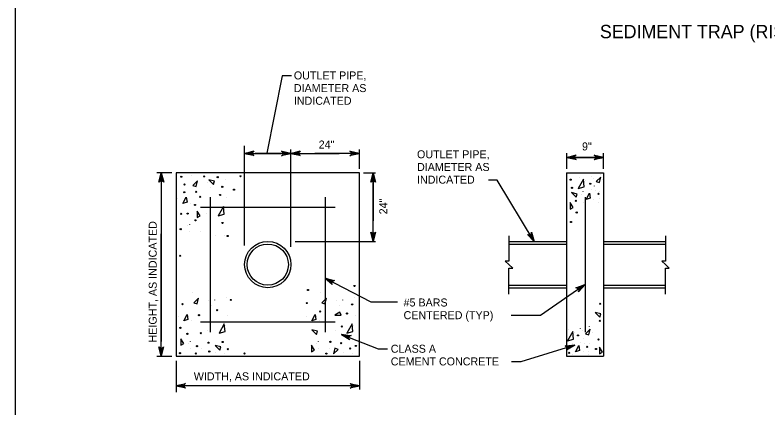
# Model space of a CAD drawing. Extents: x 636462 to 639890, y 299944 to 300538.
# Drawn here: x 637342.9 to 637624.9, y 300212.6 to 300359.7 of the extents above; entities that cross this region are included whole.
import ezdxf

# ---------------------------------------------------------------- set-up
doc = ezdxf.new("R2010")
doc.units = 0
doc.layers.add('1', color=7, linetype='Continuous')
doc.layers.add('Default', color=7, linetype='Continuous')

msp = doc.modelspace()

# ---------------------------------------------------------------- linework, layer by layer
at = {"layer": '1'}
for p, q in [((637416.06, 300240.99), (637416.06, 300291.51)), ((637459.09, 300291.51), (637459.09, 300240.99)), ((637412.32, 300287.76), (637462.84, 300287.76)), ((637462.84, 300244.74), (637412.32, 300244.74))]:
    msp.add_line(p, q, dxfattribs=at)
msp.add_lwpolyline([(638128.91, 299959.45), (638128.91, 300523.45), (637342.91, 300523.45), (637342.91, 299959.45), (638128.91, 299959.45), (638128.91, 299985.81), (637928.91, 299985.81), (637928.91, 300050.49), (638128.91, 300050.49), (638128.91, 300079.45), (637928.91, 300079.45), (637928.91, 299959.45), (638007.72, 299959.45), (638007.72, 299985.81), (638007.72, 299959.45), (638084.72, 299959.45), (638084.72, 299985.81), (638084.72, 299973.49), (638128.91, 299973.49)], dxfattribs=at)
for centre in [(637405.19, 300299.15), (637413.73, 300299.27), (637418.82, 300298.97), (637427.36, 300299.33), (637406.38, 300296.25), (637551.04, 300298.07), (637558.39, 300296.53), (637406.32, 300293.34), (637410.76, 300293.52), (637420.54, 300295.36), (637424.93, 300294.29), (637551.52, 300294.99), (637412.25, 300291.62), (637419.71, 300292.33), (637552.94, 300290.13), (637561.47, 300292.74), (637410.29, 300288.6), (637405.14, 300285.28), (637407.55, 300285.35), (637553.3, 300285.74), (637410.47, 300282.85), (637420.6, 300281.84), (637551.16, 300282.18), (637404.96, 300279.53), (637422.56, 300276.98), (637404.78, 300269.56), (637452.66, 300256.76), (637470.08, 300258.24), (637405.61, 300251.42), (637423.74, 300253.02), (637452.19, 300251.84), (637469.19, 300251.36), (637562.07, 300251.59), (637418.65, 300249.17), (637457.22, 300248.69), (637467.24, 300247.92), (637411.83, 300247.33), (637561.95, 300245.18), (637404.84, 300242.59), (637465.34, 300243.06), (637407.45, 300240.33), (637412.48, 300240.57), (637553.77, 300239.73), (637415.39, 300237.01), (637420.66, 300237.25), (637461.02, 300237.31), (637465.1, 300236.84), (637561.47, 300238.19), (637411.06, 300235.71), (637415.68, 300233.69), (637422.62, 300234.58), (637468.42, 300234.82), (637470.56, 300235.77), (637557.21, 300235.46), (637560.52, 300234.63), (637404.72, 300233.1), (637410.65, 300232.98), (637428.84, 300232.98), (637459.53, 300232.92), (637550.45, 300233.21)]:
    msp.add_circle(centre, 0.214, dxfattribs=at)
at = {"layer": 'Default'}
for p, q in [((637428.9, 300273.38), (637428.9, 300310.72)), ((637446.25, 300272.85), (637446.25, 300309.35)), ((637471.93, 300302.1), (637471.93, 300309.35)), ((637549.54, 300302.1), (637549.54, 300308.01)), ((637563.33, 300302.1), (637563.33, 300308.01)), ((637401.67, 300300.6), (637396.03, 300300.6)), ((637409.04, 300299.56), (637409.04, 300299.6)), ((637473.46, 300300.6), (637477.93, 300300.6)), ((637477.09, 300274.92), (637477.09, 300300.6)), ((637549.48, 300300.6), (637549.48, 300231.9)), ((637549.48, 300300.6), (637563.35, 300300.6)), ((637554.38, 300298.97), (637554.38, 300299.01)), ((637558.71, 300299.25), (637558.71, 300299.28)), ((637562.32, 300299.04), (637560.57, 300297.32)), ((637561.79, 300296.94), (637562.32, 300299.04)), ((637562.05, 300300.12), (637562.05, 300300.15)), ((637563.35, 300300.6), (637563.35, 300231.9)), ((637411.31, 300297.57), (637409.56, 300295.86)), ((637410.79, 300295.47), (637411.31, 300297.57)), ((637414.98, 300296.83), (637414.98, 300296.87)), ((637417.59, 300297.48), (637415.49, 300298)), ((637415.49, 300298), (637417.21, 300296.25)), ((637417.21, 300296.25), (637417.59, 300297.48)), ((637417.43, 300296.9), (637417.43, 300296.94)), ((637421.84, 300298.02), (637421.84, 300297.99)), ((637555.85, 300298.21), (637553.86, 300294.71)), ((637556.13, 300295.38), (637555.85, 300298.21)), ((637556.41, 300297.77), (637556.41, 300297.74)), ((637559.58, 300298.46), (637559.58, 300298.5)), ((637560.57, 300297.32), (637561.79, 300296.94)), ((637563.13, 300297.97), (637563.13, 300298)), ((637409.56, 300295.86), (637410.79, 300295.47)), ((637416.14, 300294.98), (637416.14, 300295.02)), ((637553.43, 300292.68), (637551.33, 300293.21)), ((637551.33, 300293.21), (637553.04, 300291.46)), ((637553.86, 300294.71), (637556.13, 300295.38)), ((637555.69, 300293.67), (637555.69, 300293.71)), ((637558.79, 300294.21), (637558.79, 300294.25)), ((637559.99, 300295.66), (637559.99, 300295.69)), ((637560.4, 300293.84), (637560.4, 300293.88)), ((637561.97, 300293.72), (637561.97, 300293.75)), ((637403.93, 300290.89), (637403.93, 300290.92)), ((637405.82, 300289.1), (637407.04, 300291.48)), ((637407.04, 300291.48), (637407.36, 300289.66)), ((637422.19, 300291.24), (637422.19, 300291.2)), ((637553.04, 300291.46), (637553.43, 300292.68)), ((637554.94, 300292.35), (637554.94, 300292.39)), ((637556.42, 300291.51), (637556.42, 300240.99)), ((637556.83, 300290.57), (637558.05, 300292.95)), ((637558.37, 300291.13), (637556.83, 300290.57)), ((637558.05, 300292.95), (637558.37, 300291.13)), ((637559.73, 300290.61), (637559.73, 300290.57)), ((637561.89, 300290.83), (637561.89, 300290.86)), ((637407.36, 300289.66), (637405.82, 300289.1)), ((637408.72, 300289.14), (637408.72, 300289.1)), ((637420.97, 300287.97), (637418.97, 300284.47)), ((637421.25, 300285.14), (637420.97, 300287.97)), ((637421.52, 300287.53), (637421.52, 300287.5)), ((637550.85, 300289.51), (637550.83, 300287.06)), ((637550.83, 300287.06), (637551.96, 300287.66)), ((637551.96, 300287.66), (637550.85, 300289.51)), ((637555.69, 300289.59), (637555.69, 300289.62)), ((637561.61, 300289.49), (637561.61, 300289.52)), ((637411.11, 300286.32), (637411.08, 300283.87)), ((637412.22, 300284.46), (637411.11, 300286.32)), ((637414.67, 300285.5), (637414.67, 300285.47)), ((637418.97, 300284.47), (637421.25, 300285.14)), ((637411.08, 300283.87), (637412.22, 300284.46)), ((637407.43, 300280.78), (637407.43, 300280.75)), ((637408.34, 300281.31), (637408.34, 300281.34)), ((637408.41, 300278.65), (637408.41, 300278.65)), ((637412.5, 300278.65), (637412.5, 300278.65)), ((637417.85, 300277.14), (637417.85, 300277.18)), ((637421.21, 300277.07), (637421.21, 300277.04)), ((637447.81, 300274.92), (637477.93, 300274.92)), ((637527.93, 300274.92), (637549.48, 300274.92)), ((637527.93, 300273.96), (637549.48, 300273.96)), ((637563.35, 300274.92), (637586.56, 300274.92)), ((637563.35, 300273.96), (637586.56, 300273.96)), ((637527.93, 300258.54), (637549.48, 300258.54)), ((637527.93, 300257.58), (637549.48, 300257.58)), ((637563.35, 300258.54), (637586.56, 300258.54)), ((637563.35, 300257.58), (637586.56, 300257.58)), ((637409.37, 300255.63), (637409.37, 300255.67)), ((637411.64, 300253.64), (637409.89, 300251.93)), ((637411.12, 300251.54), (637411.64, 300253.64)), ((637422.17, 300254.09), (637422.17, 300254.06)), ((637457.26, 300255.63), (637457.26, 300255.67)), ((637459.53, 300253.64), (637457.79, 300251.93)), ((637459.01, 300251.54), (637459.53, 300253.64)), ((637470.06, 300254.09), (637470.06, 300254.06)), ((637409.89, 300251.93), (637411.12, 300251.54)), ((637415.31, 300252.91), (637415.31, 300252.94)), ((637416.47, 300251.05), (637416.47, 300251.09)), ((637417.76, 300252.98), (637417.76, 300253.01)), ((637457.79, 300251.93), (637459.01, 300251.54)), ((637463.21, 300252.91), (637463.21, 300252.94)), ((637464.36, 300251.05), (637464.36, 300251.09)), ((637465.66, 300252.98), (637465.66, 300253.01)), ((637464.52, 300248.45), (637462.66, 300247.34)), ((637465.11, 300247.31), (637464.52, 300248.45)), ((637562.32, 300247.8), (637560.22, 300248.33)), ((637560.22, 300248.33), (637561.93, 300246.58)), ((637404.26, 300246.96), (637404.26, 300246.99)), ((637406.15, 300245.18), (637407.37, 300247.55)), ((637407.69, 300245.74), (637406.15, 300245.18)), ((637407.37, 300247.55), (637407.69, 300245.74)), ((637409.05, 300245.21), (637409.05, 300245.18)), ((637422.52, 300247.31), (637422.52, 300247.27)), ((637452.15, 300246.96), (637452.15, 300246.99)), ((637454.04, 300245.18), (637455.27, 300247.55)), ((637455.58, 300245.74), (637454.04, 300245.18)), ((637455.27, 300247.55), (637455.58, 300245.74)), ((637456.95, 300245.21), (637456.95, 300245.18)), ((637462.66, 300247.34), (637465.11, 300247.31)), ((637470.41, 300247.31), (637470.41, 300247.27)), ((637561.93, 300246.58), (637562.32, 300247.8)), ((637421.3, 300244.04), (637419.31, 300240.54)), ((637421.58, 300241.21), (637421.3, 300244.04)), ((637421.85, 300243.6), (637421.85, 300243.57)), ((637469.19, 300244.04), (637467.2, 300240.54)), ((637469.47, 300241.21), (637469.19, 300244.04)), ((637469.75, 300243.6), (637469.75, 300243.57)), ((637558.05, 300243.1), (637558.05, 300243.13)), ((637415, 300241.57), (637415, 300241.54)), ((637419.31, 300240.54), (637421.58, 300241.21)), ((637456.22, 300241.27), (637454.12, 300241.79)), ((637454.12, 300241.79), (637455.83, 300240.04)), ((637455.83, 300240.04), (637456.22, 300241.27)), ((637462.89, 300241.57), (637462.89, 300241.54)), ((637467.2, 300240.54), (637469.47, 300241.21)), ((637551.85, 300241.19), (637549.85, 300237.7)), ((637550.38, 300241.95), (637550.38, 300241.99)), ((637552.13, 300238.36), (637551.85, 300241.19)), ((637552.4, 300240.75), (637552.4, 300240.72)), ((637554.7, 300242.23), (637554.7, 300242.27)), ((637555.57, 300241.45), (637555.57, 300241.48)), ((637558.31, 300242.02), (637556.56, 300240.3)), ((637556.56, 300240.3), (637557.79, 300239.92)), ((637557.79, 300239.92), (637558.31, 300242.02)), ((637559.12, 300240.95), (637559.12, 300240.99)), ((637404.98, 300238.51), (637404.96, 300236.06)), ((637404.96, 300236.06), (637406.1, 300236.66)), ((637406.1, 300236.66), (637404.98, 300238.51)), ((637407.76, 300236.85), (637407.76, 300236.82)), ((637408.67, 300237.38), (637408.67, 300237.41)), ((637455.65, 300236.85), (637455.65, 300236.82)), ((637456.56, 300237.38), (637456.56, 300237.41)), ((637549.85, 300237.7), (637552.13, 300238.36)), ((637551.69, 300236.66), (637551.69, 300236.69)), ((637554.79, 300237.2), (637554.79, 300237.23)), ((637555.98, 300238.64), (637555.98, 300238.68)), ((637556.4, 300236.82), (637556.4, 300236.86)), ((637557.97, 300236.7), (637557.97, 300236.73)), ((637408.74, 300234.72), (637408.74, 300234.72)), ((637412.83, 300234.72), (637412.83, 300234.72)), ((637419.99, 300235.41), (637417.89, 300235.94)), ((637417.89, 300235.94), (637419.6, 300234.19)), ((637419.6, 300234.19), (637419.99, 300235.41)), ((637453.96, 300236.02), (637453.93, 300233.58)), ((637453.93, 300233.58), (637455.07, 300234.17)), ((637455.07, 300234.17), (637453.96, 300236.02)), ((637456.63, 300234.72), (637456.63, 300234.72)), ((637460.72, 300234.72), (637460.72, 300234.72)), ((637462.69, 300234.9), (637462.16, 300232.8)), ((637462.16, 300232.8), (637463.91, 300234.51)), ((637463.91, 300234.51), (637462.69, 300234.9)), ((637550.93, 300235.34), (637550.93, 300235.37)), ((637552.82, 300233.55), (637554.05, 300235.93)), ((637554.36, 300234.11), (637552.82, 300233.55)), ((637554.05, 300235.93), (637554.36, 300234.11)), ((637557.88, 300233.81), (637557.88, 300233.84)), ((637561.87, 300235.3), (637561.85, 300232.86)), ((637562.99, 300233.45), (637561.87, 300235.3)), ((637401.67, 300231.87), (637396.03, 300231.87)), ((637418.18, 300233.21), (637418.18, 300233.25)), ((637421.54, 300233.14), (637421.54, 300233.11)), ((637466.07, 300233.21), (637466.07, 300233.25)), ((637469.43, 300233.14), (637469.43, 300233.11)), ((637549.48, 300231.9), (637563.35, 300231.9)), ((637551.69, 300232.57), (637551.69, 300232.61)), ((637555.72, 300233.59), (637555.72, 300233.55)), ((637557.6, 300232.47), (637557.6, 300232.51)), ((637561.85, 300232.86), (637562.99, 300233.45)), ((637403.22, 300230.27), (637403.22, 300218.51)), ((637471.99, 300230.27), (637471.99, 300219.42))]:
    msp.add_line(p, q, dxfattribs=at)
for points in [[(637446.44, 300336.99), (637442.92, 300336.99), (637437.22, 300307.92)], [(637432.14, 300307.27), (637432.4, 300307.05), (637428.9, 300307.91), (637432.14, 300307.27), (637431.94, 300307.64), (637428.9, 300307.91), (637431.93, 300308.17), (637432.12, 300308.54), (637428.9, 300307.91), (637432.4, 300308.8), (637432.12, 300308.54)], [(637428.9, 300307.91), (637435.73, 300307.91), (637442.72, 300307.91)], [(637446.25, 300307.91), (637439.89, 300307.91), (637432.9, 300307.91)], [(637443.02, 300308.55), (637442.75, 300308.77), (637446.25, 300307.91), (637443.02, 300308.55), (637443.21, 300308.17), (637446.25, 300307.91), (637443.22, 300307.65), (637443.04, 300307.27), (637446.25, 300307.91), (637442.75, 300307.02), (637443.04, 300307.27)], [(637449.48, 300307.27), (637449.75, 300307.05), (637446.25, 300307.91), (637449.48, 300307.27), (637449.28, 300307.64), (637446.25, 300307.91), (637449.28, 300308.17), (637449.46, 300308.54), (637446.25, 300307.91), (637449.74, 300308.8), (637449.46, 300308.54)], [(637449.48, 300307.27), (637449.75, 300307.05), (637446.25, 300307.91), (637449.48, 300307.27), (637449.28, 300307.64), (637446.25, 300307.91), (637449.28, 300308.17), (637449.46, 300308.54), (637446.25, 300307.91), (637449.74, 300308.8), (637449.46, 300308.54)], [(637446.25, 300307.91), (637457.36, 300307.91), (637464.35, 300307.91)], [(637471.85, 300307.91), (637462.15, 300307.91), (637455.15, 300307.91)], [(637468.62, 300308.55), (637468.35, 300308.77), (637471.85, 300307.91), (637468.62, 300308.55), (637468.81, 300308.17), (637471.85, 300307.91), (637468.82, 300307.65), (637468.64, 300307.27), (637471.85, 300307.91), (637468.35, 300307.02), (637468.64, 300307.27)], [(637552.77, 300305.77), (637553.04, 300305.55), (637549.54, 300306.41), (637552.77, 300305.77), (637552.58, 300306.14), (637549.54, 300306.41), (637552.57, 300306.67), (637552.75, 300307.04), (637549.54, 300306.41), (637553.04, 300307.3), (637552.75, 300307.04)], [(637560.12, 300307.05), (637559.85, 300307.27), (637563.35, 300306.41), (637560.12, 300307.05), (637560.31, 300306.67), (637563.35, 300306.41), (637560.32, 300306.15), (637560.14, 300305.77), (637563.35, 300306.41), (637559.86, 300305.52), (637560.14, 300305.77)], [(637549.54, 300306.41), (637556.35, 300306.41), (637563.35, 300306.41)], [(637563.35, 300306.41), (637558.91, 300306.41), (637551.92, 300306.41)], [(637397.06, 300297.37), (637396.83, 300297.1), (637397.69, 300300.6), (637397.06, 300297.37), (637397.43, 300297.56), (637397.69, 300300.6), (637397.95, 300297.57), (637398.33, 300297.39), (637397.69, 300300.6), (637398.58, 300297.11), (637398.33, 300297.39)], [(637397.69, 300300.6), (637397.69, 300244.38), (637397.69, 300237.39)], [(637476.45, 300297.37), (637476.23, 300297.1), (637477.09, 300300.6), (637476.45, 300297.37), (637476.82, 300297.56), (637477.09, 300300.6), (637477.35, 300297.57), (637477.72, 300297.39), (637477.09, 300300.6), (637477.98, 300297.11), (637477.72, 300297.39)], [(637477.09, 300300.6), (637477.09, 300289.7), (637477.09, 300282.7)], [(637537.41, 300274.96), (637523.54, 300297.91), (637520.28, 300297.91)], [(637477.09, 300274.92), (637477.09, 300285.04), (637477.09, 300292.03)], [(637397.69, 300231.93), (637397.69, 300270.8), (637397.69, 300277.8)], [(637477.73, 300278.15), (637477.95, 300278.42), (637477.09, 300274.92), (637477.73, 300278.15), (637477.35, 300277.96), (637477.09, 300274.92), (637476.83, 300277.95), (637476.45, 300278.13), (637477.09, 300274.92), (637476.2, 300278.41), (637476.45, 300278.13)], [(637527.93, 300277.01), (637527.93, 300267.55), (637526.49, 300267.55), (637527.93, 300266.25)], [(637536.33, 300278.07), (637536.39, 300278.41), (637537.41, 300274.96), (637536.33, 300278.07), (637536.11, 300277.71), (637537.41, 300274.96), (637535.66, 300277.44), (637535.25, 300277.41), (637537.41, 300274.96), (637534.88, 300277.52), (637535.25, 300277.41)], [(637586.56, 300277.01), (637586.56, 300267.55), (637585.12, 300267.55), (637586.56, 300266.25)], [(637527.93, 300255.21), (637527.93, 300264.94), (637529.36, 300264.94), (637527.93, 300266.25)], [(637586.56, 300255.21), (637586.56, 300264.94), (637587.99, 300264.94), (637586.56, 300266.25)], [(637459.03, 300261.18), (637476.21, 300252.26), (637486.17, 300252.26)], [(637461.59, 300259.1), (637461.72, 300258.78), (637459.03, 300261.18), (637461.59, 300259.1), (637461.59, 300259.52), (637459.03, 300261.18), (637461.83, 300259.99), (637462.17, 300260.23), (637459.03, 300261.18), (637462.53, 300260.32), (637462.17, 300260.23)], [(637556.41, 300258.77), (637539.73, 300247.21), (637528.74, 300247.21)], [(637553.37, 300257.49), (637553.02, 300257.52), (637556.41, 300258.77), (637553.37, 300257.49), (637553.74, 300257.29), (637556.41, 300258.77), (637554.04, 300256.86), (637554.1, 300256.45), (637556.41, 300258.77), (637554.01, 300256.08), (637554.1, 300256.45)], [(637465.21, 300240.08), (637478.88, 300234.66), (637482.38, 300234.66)], [(637468.01, 300238.35), (637468.19, 300238.04), (637465.21, 300240.08), (637468.01, 300238.35), (637467.96, 300238.77), (637465.21, 300240.08), (637468.14, 300239.26), (637468.44, 300239.55), (637465.21, 300240.08), (637468.8, 300239.68), (637468.44, 300239.55)], [(637398.33, 300235.17), (637398.56, 300235.44), (637397.69, 300231.93), (637398.33, 300235.17), (637397.96, 300234.97), (637397.69, 300231.93), (637397.44, 300234.96), (637397.06, 300235.15), (637397.69, 300231.93), (637396.81, 300235.43), (637397.06, 300235.15)], [(637552.56, 300236.06), (637532.41, 300229.78), (637528.91, 300229.78)], [(637549.28, 300235.71), (637548.96, 300235.84), (637552.56, 300236.06), (637549.28, 300235.71), (637549.58, 300235.41), (637552.56, 300236.06), (637549.74, 300234.91), (637549.68, 300234.5), (637552.56, 300236.06), (637549.48, 300234.17), (637549.68, 300234.5)], [(637406.46, 300220.25), (637406.72, 300220.02), (637403.22, 300220.88), (637406.46, 300220.25), (637406.26, 300220.62), (637403.22, 300220.88), (637406.25, 300221.14), (637406.44, 300221.52), (637403.22, 300220.88), (637406.72, 300221.77), (637406.44, 300221.52)], [(637471.99, 300220.88), (637441.95, 300220.88), (637403.22, 300220.88)], [(637468.75, 300221.52), (637468.48, 300221.75), (637471.99, 300220.88), (637468.75, 300221.52), (637468.95, 300221.15), (637471.99, 300220.88), (637468.96, 300220.63), (637468.77, 300220.25), (637471.99, 300220.88), (637468.49, 300220), (637468.77, 300220.25)]]:
    msp.add_lwpolyline(points, dxfattribs=at)
msp.add_lwpolyline([(637471.93, 300300.6), (637403.22, 300300.6), (637403.22, 300231.9), (637471.93, 300231.9)], close=True, dxfattribs=at)
for radius in [8.67, 7.71]:
    msp.add_circle((637437.58, 300266.25), radius, dxfattribs=at)

# ---------------------------------------------------------------- texts
for s, height, p in [('SEDIMENT TRAP (RISER)', 4.9967, (637561.97, 300351.02)), ('OUTLET PIPE,', 2.998, (637447.35, 300335.6)), ('DIAMETER AS', 2.998, (637447.35, 300330.85)), ('INDICATED', 2.998, (637447.35, 300326.11)), ('24"', 2.998, (637456.64, 300309.72)), ('9"', 2.998, (637555.28, 300309.01)), ('OUTLET PIPE,', 2.998, (637493.48, 300306.06)), ('DIAMETER AS', 2.998, (637493.48, 300301.31)), ('INDICATED', 2.998, (637493.48, 300296.56)), ('#5 BARS', 2.998, (637488.44, 300250.56)), ('CENTERED (TYP)', 2.998, (637488.44, 300245.81)), ('CLASS A', 2.998, (637483.65, 300233.24)), ('CEMENT CONCRETE', 2.998, (637483.65, 300228.49)), ('WIDTH, AS INDICATED', 2.998, (637409.86, 300222.9))]:
    msp.add_text(s, height=height, dxfattribs=at).set_placement(p)
for s, p in [('24"', (637482.36, 300285.06)), ('HEIGHT, AS INDICATED', (637395.98, 300237.08))]:
    msp.add_text(s, height=2.998, rotation=90, dxfattribs=at).set_placement(p)

doc.saveas('drawing.dxf')
